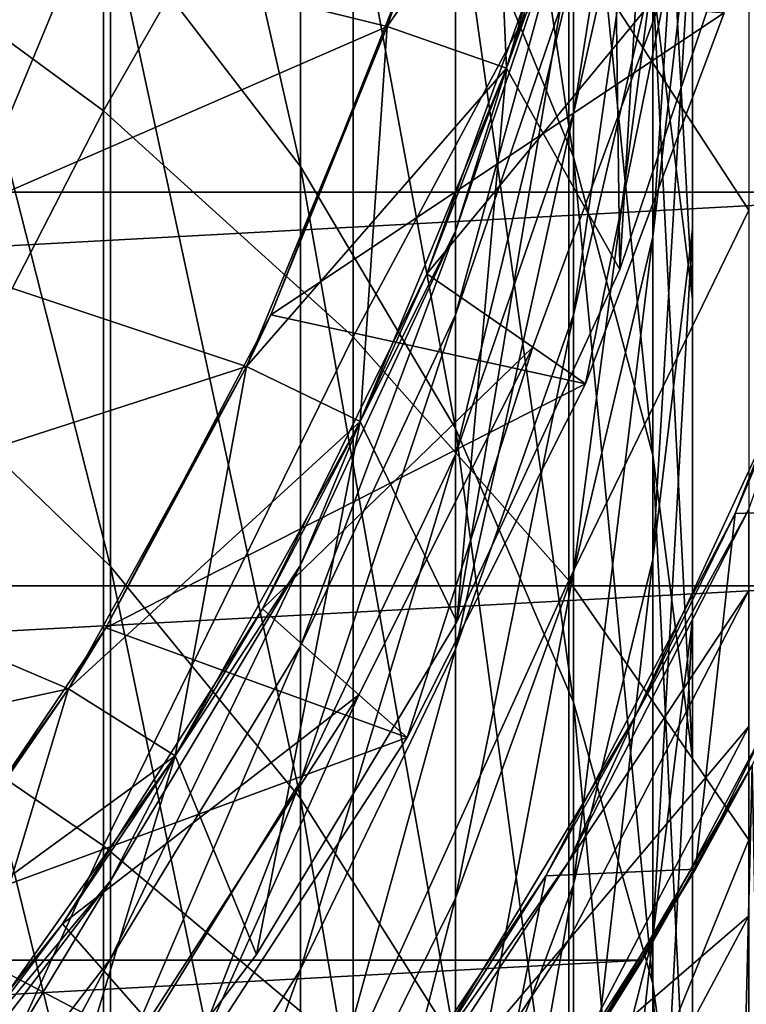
# Model space of a CAD drawing. Header units: millimetres. Extents: x -25 to 64, y -3 to 358.
# Tile 297 of 327: x 10.81 to 13.69, y 334.03 to 337.93. Entities that reach past the tile are written whole.
import ezdxf

# ---------------------------------------------------------------- set-up
doc = ezdxf.new("R2010")
doc.units = ezdxf.units.MM
doc.header["$LTSCALE"] = 52.148148
for name, color, linetype in [('386', 7, 'CONTINUOUS'), ('389', 7, 'CONTINUOUS'), ('390', 7, 'CONTINUOUS'), ('393', 7, 'CONTINUOUS'), ('397', 7, 'CONTINUOUS'), ('398', 7, 'CONTINUOUS'), ('399', 7, 'CONTINUOUS'), ('401', 7, 'CONTINUOUS'), ('402', 7, 'CONTINUOUS'), ('403', 7, 'CONTINUOUS'), ('404', 7, 'CONTINUOUS'), ('405', 7, 'CONTINUOUS'), ('406', 7, 'CONTINUOUS'), ('407', 7, 'CONTINUOUS'), ('408', 7, 'CONTINUOUS'), ('409', 7, 'CONTINUOUS'), ('410', 7, 'CONTINUOUS'), ('411', 7, 'CONTINUOUS'), ('412', 7, 'CONTINUOUS'), ('413', 7, 'CONTINUOUS'), ('414', 7, 'CONTINUOUS'), ('415', 7, 'CONTINUOUS'), ('416', 7, 'CONTINUOUS'), ('417', 7, 'CONTINUOUS'), ('418', 7, 'CONTINUOUS'), ('419', 7, 'CONTINUOUS'), ('420', 7, 'CONTINUOUS'), ('453', 7, 'CONTINUOUS'), ('454', 7, 'CONTINUOUS'), ('456', 7, 'CONTINUOUS'), ('458', 7, 'CONTINUOUS'), ('459', 7, 'CONTINUOUS'), ('485', 7, 'CONTINUOUS'), ('487', 7, 'CONTINUOUS')]:
    doc.layers.add(name, color=color, linetype=linetype)

msp = doc.modelspace()

# ---------------------------------------------------------------- linework, layer by layer
at = {"layer": '386', "color": 7, "linetype": 'CONTINUOUS', "true_color": 0xaaaaaa}
for points in [[(11.1472, 337.5729, 7.5955), (10.037, 338.3873, 6.841), (11.1472, 340.2578, 10.7204), (11.1472, 337.5729, 7.5955)], [(12.1353, 339.3032, 11.4804), (11.1472, 337.5729, 7.5955), (11.1472, 340.2578, 10.7204), (12.1353, 339.3032, 11.4804)], [(13.7032, 337.1786, 13.1719), (12.9904, 338.2731, 12.3006), (13.7032, 339.4475, 16.2517), (13.7032, 337.1786, 13.1719)], [(12.1353, 336.6779, 8.4248), (11.1472, 337.5729, 7.5955), (12.1353, 339.3032, 11.4804), (12.1353, 336.6779, 8.4248)], [(12.9904, 338.2731, 12.3006), (12.1353, 336.6779, 8.4248), (12.1353, 339.3032, 11.4804), (12.9904, 338.2731, 12.3006)], [(11.1472, 337.5729, 7.5955), (10.037, 335.4175, 3.8669), (10.037, 338.3873, 6.841), (11.1472, 337.5729, 7.5955)], [(12.9904, 335.7119, 9.3197), (12.1353, 336.6779, 8.4248), (12.9904, 338.2731, 12.3006), (12.9904, 335.7119, 9.3197)], [(13.7032, 337.1786, 13.1719), (12.9904, 335.7119, 9.3197), (12.9904, 338.2731, 12.3006), (13.7032, 337.1786, 13.1719)], [(11.1472, 334.6618, 4.6803), (10.037, 335.4175, 3.8669), (11.1472, 337.5729, 7.5955), (11.1472, 334.6618, 4.6803)], [(12.1353, 336.6779, 8.4248), (11.1472, 334.6618, 4.6803), (11.1472, 337.5729, 7.5955), (12.1353, 336.6779, 8.4248)], [(13.7032, 334.6857, 10.2705), (12.9904, 335.7119, 9.3197), (13.7032, 337.1786, 13.1719), (13.7032, 334.6857, 10.2705)], [(12.1353, 333.8313, 5.5742), (11.1472, 334.6618, 4.6803), (12.1353, 336.6779, 8.4248), (12.1353, 333.8313, 5.5742)], [(12.9904, 335.7119, 9.3197), (12.1353, 333.8313, 5.5742), (12.1353, 336.6779, 8.4248), (12.9904, 335.7119, 9.3197)], [(13.2527, 335.1739, 45), (13.7032, 335.9943, 42.1482), (13.9347, 336.6479, 45), (13.2527, 335.1739, 45)], [(12.9904, 334.5991, 42.2508), (13.7032, 335.6723, 39.2542), (13.7032, 335.9943, 42.1482), (12.9904, 334.5991, 42.2508)], [(12.9904, 334.5991, 42.2508), (13.7032, 335.9943, 42.1482), (13.2527, 335.1739, 45), (12.9904, 334.5991, 42.2508)], [(12.9904, 332.935, 6.5388), (12.1353, 333.8313, 5.5742), (12.9904, 335.7119, 9.3197), (12.9904, 332.935, 6.5388)], [(13.7032, 334.6857, 10.2705), (12.9904, 332.935, 6.5388), (12.9904, 335.7119, 9.3197), (13.7032, 334.6857, 10.2705)], [(12.9904, 334.2886, 39.4608), (13.7032, 335.1346, 36.3924), (13.7032, 335.6723, 39.2542), (12.9904, 334.2886, 39.4608)], [(12.9904, 334.2886, 39.4608), (13.7032, 335.6723, 39.2542), (12.9904, 334.5991, 42.2508), (12.9904, 334.2886, 39.4608)], [(11.1472, 334.6618, 4.6803), (10.037, 332.2335, 1.1233), (10.037, 335.4175, 3.8669), (11.1472, 334.6618, 4.6803)], [(12.4153, 333.7822, 45), (12.9904, 334.5991, 42.2508), (13.2527, 335.1739, 45), (12.4153, 333.7822, 45)], [(12.9904, 333.7704, 36.702), (13.7032, 334.3845, 33.5788), (13.7032, 335.1346, 36.3924), (12.9904, 333.7704, 36.702)], [(12.9904, 333.7704, 36.702), (13.7032, 335.1346, 36.3924), (12.9904, 334.2886, 39.4608), (12.9904, 333.7704, 36.702)], [(11.1472, 331.5407, 1.9909), (10.037, 332.2335, 1.1233), (11.1472, 334.6618, 4.6803), (11.1472, 331.5407, 1.9909)], [(12.1353, 333.8313, 5.5742), (11.1472, 331.5407, 1.9909), (11.1472, 334.6618, 4.6803), (12.1353, 333.8313, 5.5742)], [(13.7032, 331.9828, 7.5637), (12.9904, 332.935, 6.5388), (13.7032, 334.6857, 10.2705), (13.7032, 331.9828, 7.5637)], [(12.1353, 333.2859, 42.3473), (12.9904, 334.2886, 39.4608), (12.9904, 334.5991, 42.2508), (12.1353, 333.2859, 42.3473)], [(12.1353, 333.2859, 42.3473), (12.9904, 334.5991, 42.2508), (12.4153, 333.7822, 45), (12.1353, 333.2859, 42.3473)], [(12.9904, 333.0472, 33.9896), (13.7032, 333.4259, 30.8293), (13.7032, 334.3845, 33.5788), (12.9904, 333.0472, 33.9896)], [(12.9904, 333.0472, 33.9896), (13.7032, 334.3845, 33.5788), (12.9904, 333.7704, 36.702), (12.9904, 333.0472, 33.9896)], [(12.1353, 332.9863, 39.6553), (12.9904, 333.7704, 36.702), (12.9904, 334.2886, 39.4608), (12.1353, 332.9863, 39.6553)], [(12.1353, 332.9863, 39.6553), (12.9904, 334.2886, 39.4608), (12.1353, 333.2859, 42.3473), (12.1353, 332.9863, 39.6553)]]:
    msp.add_3dface(points, dxfattribs=at)
at = {"layer": '389', "color": 7, "linetype": 'CONTINUOUS', "true_color": 0xaaaaaa}
for points in [[(11.1738, 338.3325, 12.2532), (11.9274, 337.3527, 13.0333), (11.1738, 340.6669, 15.4219), (11.1738, 338.3325, 12.2532)], [(11.1738, 340.6669, 15.4219), (11.9274, 337.3527, 13.0333), (11.9274, 339.6314, 16.1265), (11.1738, 340.6669, 15.4219)], [(12.5412, 338.5346, 16.8729), (13.0079, 337.3894, 17.6522), (12.5412, 340.5228, 20.0437), (12.5412, 338.5346, 16.8729)], [(12.5412, 340.5228, 20.0437), (13.0079, 337.3894, 17.6522), (13.0079, 339.3225, 20.7351), (12.5412, 340.5228, 20.0437)], [(13.4802, 338.4229, 25.2013), (13.4802, 337.1052, 25.8341), (13.4802, 339.7884, 28.3404), (13.4802, 338.4229, 25.2013)], [(13.4802, 339.7884, 28.3404), (13.4802, 337.1052, 25.8341), (13.4802, 338.4271, 28.8729), (13.4802, 339.7884, 28.3404)], [(13.3222, 338.0855, 21.4477), (13.4802, 336.8263, 22.1731), (13.3222, 339.7328, 24.5721), (13.3222, 338.0855, 21.4477)], [(13.3222, 339.7328, 24.5721), (13.4802, 336.8263, 22.1731), (13.4802, 338.4229, 25.2013), (13.3222, 339.7328, 24.5721)], [(11.9274, 337.3527, 13.0333), (12.5412, 336.3148, 13.8596), (11.9274, 339.6314, 16.1265), (11.9274, 337.3527, 13.0333)], [(11.9274, 339.6314, 16.1265), (12.5412, 336.3148, 13.8596), (12.5412, 338.5346, 16.8729), (11.9274, 339.6314, 16.1265)], [(13.3222, 338.9545, 35.5256), (13.0079, 337.5624, 35.8415), (13.3222, 339.5463, 38.6756), (13.3222, 338.9545, 35.5256)], [(13.3222, 339.5463, 38.6756), (13.0079, 337.5624, 35.8415), (13.0079, 338.1344, 38.8865), (13.3222, 339.5463, 38.6756)], [(13.4802, 338.4271, 28.8729), (13.3222, 337.0738, 29.4023), (13.4802, 339.518, 32.0021), (13.4802, 338.4271, 28.8729)], [(13.4802, 339.518, 32.0021), (13.3222, 337.0738, 29.4023), (13.3222, 338.1288, 32.4288), (13.4802, 339.518, 32.0021)], [(13.0079, 337.3894, 17.6522), (13.3222, 336.2091, 18.4553), (13.0079, 339.3225, 20.7351), (13.0079, 337.3894, 17.6522)], [(13.0079, 339.3225, 20.7351), (13.3222, 336.2091, 18.4553), (13.3222, 338.0855, 21.4477), (13.0079, 339.3225, 20.7351)], [(10.2892, 336.6213, 8.4772), (11.1738, 335.7677, 9.2681), (10.2892, 339.243, 11.5284), (10.2892, 336.6213, 8.4772)], [(10.2892, 339.243, 11.5284), (11.1738, 335.7677, 9.2681), (11.1738, 338.3325, 12.2532), (10.2892, 339.243, 11.5284)], [(13.1615, 339.196, 45), (13.0079, 338.477, 41.9657), (12.7424, 337.7412, 45), (13.1615, 339.196, 45)], [(13.3222, 338.1288, 32.4288), (13.0079, 336.7642, 32.8479), (13.3222, 338.9545, 35.5256), (13.3222, 338.1288, 32.4288)], [(13.3222, 338.9545, 35.5256), (13.0079, 336.7642, 32.8479), (13.0079, 337.5624, 35.8415), (13.3222, 338.9545, 35.5256)], [(12.5412, 336.3148, 13.8596), (13.0079, 335.231, 14.7224), (12.5412, 338.5346, 16.8729), (12.5412, 336.3148, 13.8596)], [(12.5412, 338.5346, 16.8729), (13.0079, 335.231, 14.7224), (13.0079, 337.3894, 17.6522), (12.5412, 338.5346, 16.8729)], [(13.0079, 338.1344, 38.8865), (12.5412, 336.7643, 39.0911), (13.0079, 338.477, 41.9657), (13.0079, 338.1344, 38.8865)], [(13.0079, 338.477, 41.9657), (12.5412, 336.7643, 39.0911), (12.5412, 337.0955, 42.0673), (13.0079, 338.477, 41.9657)], [(13.0079, 338.477, 41.9657), (12.5412, 337.0955, 42.0673), (12.7424, 337.7412, 45), (13.0079, 338.477, 41.9657)], [(13.4802, 337.1052, 25.8341), (13.3222, 335.7953, 26.4633), (13.4802, 338.4271, 28.8729), (13.4802, 337.1052, 25.8341)], [(13.4802, 338.4271, 28.8729), (13.3222, 335.7953, 26.4633), (13.3222, 337.0738, 29.4023), (13.4802, 338.4271, 28.8729)], [(13.4802, 336.8263, 22.1731), (13.4802, 335.5597, 22.9027), (13.4802, 338.4229, 25.2013), (13.4802, 336.8263, 22.1731)], [(13.4802, 338.4229, 25.2013), (13.4802, 335.5597, 22.9027), (13.4802, 337.1052, 25.8341), (13.4802, 338.4229, 25.2013)], [(11.1738, 335.7677, 9.2681), (11.9274, 334.8489, 10.1193), (11.1738, 338.3325, 12.2532), (11.1738, 335.7677, 9.2681)], [(11.1738, 338.3325, 12.2532), (11.9274, 334.8489, 10.1193), (11.9274, 337.3527, 13.0333), (11.1738, 338.3325, 12.2532)], [(13.0079, 337.5624, 35.8415), (12.5412, 336.2115, 36.1481), (13.0079, 338.1344, 38.8865), (13.0079, 337.5624, 35.8415)], [(13.0079, 338.1344, 38.8865), (12.5412, 336.2115, 36.1481), (12.5412, 336.7643, 39.0911), (13.0079, 338.1344, 38.8865)], [(13.3222, 337.0738, 29.4023), (13.0079, 335.7443, 29.9224), (13.3222, 338.1288, 32.4288), (13.3222, 337.0738, 29.4023)], [(13.3222, 338.1288, 32.4288), (13.0079, 335.7443, 29.9224), (13.0079, 336.7642, 32.8479), (13.3222, 338.1288, 32.4288)], [(13.3222, 336.2091, 18.4553), (13.4802, 335.0077, 19.2728), (13.3222, 338.0855, 21.4477), (13.3222, 336.2091, 18.4553)], [(13.3222, 338.0855, 21.4477), (13.4802, 335.0077, 19.2728), (13.4802, 336.8263, 22.1731), (13.3222, 338.0855, 21.4477)], [(12.7424, 337.7412, 45), (12.5412, 337.0955, 42.0673), (12.1631, 336.3426, 45), (12.7424, 337.7412, 45)], [(13.0079, 336.7642, 32.8479), (12.5412, 335.44, 33.2546), (13.0079, 337.5624, 35.8415), (13.0079, 336.7642, 32.8479)], [(13.0079, 337.5624, 35.8415), (12.5412, 335.44, 33.2546), (12.5412, 336.2115, 36.1481), (13.0079, 337.5624, 35.8415)], [(13.0079, 335.231, 14.7224), (13.3222, 334.1142, 15.6116), (13.0079, 337.3894, 17.6522), (13.0079, 335.231, 14.7224)], [(13.0079, 337.3894, 17.6522), (13.3222, 334.1142, 15.6116), (13.3222, 336.2091, 18.4553), (13.0079, 337.3894, 17.6522)], [(11.9274, 334.8489, 10.1193), (12.5412, 333.8757, 11.0209), (11.9274, 337.3527, 13.0333), (11.9274, 334.8489, 10.1193)], [(11.9274, 337.3527, 13.0333), (12.5412, 333.8757, 11.0209), (12.5412, 336.3148, 13.8596), (11.9274, 337.3527, 13.0333)], [(12.5412, 336.7643, 39.0911), (11.9274, 335.4522, 39.2871), (12.5412, 337.0955, 42.0673), (12.5412, 336.7643, 39.0911)], [(12.5412, 337.0955, 42.0673), (11.9274, 335.4522, 39.2871), (11.9274, 335.7724, 42.1645), (12.5412, 337.0955, 42.0673)], [(12.5412, 337.0955, 42.0673), (11.9274, 335.7724, 42.1645), (12.1631, 336.3426, 45), (12.5412, 337.0955, 42.0673)], [(13.3222, 335.7953, 26.4633), (13.0079, 334.5084, 27.0813), (13.3222, 337.0738, 29.4023), (13.3222, 335.7953, 26.4633)], [(13.3222, 337.0738, 29.4023), (13.0079, 334.5084, 27.0813), (13.0079, 335.7443, 29.9224), (13.3222, 337.0738, 29.4023)], [(13.4802, 335.5597, 22.9027), (13.3222, 334.3005, 23.6281), (13.4802, 337.1052, 25.8341), (13.4802, 335.5597, 22.9027)], [(13.4802, 337.1052, 25.8341), (13.3222, 334.3005, 23.6281), (13.3222, 335.7953, 26.4633), (13.4802, 337.1052, 25.8341)], [(13.4802, 335.0077, 19.2728), (13.4802, 333.7992, 20.0952), (13.4802, 336.8263, 22.1731), (13.4802, 335.0077, 19.2728)], [(13.4802, 336.8263, 22.1731), (13.4802, 333.7992, 20.0952), (13.4802, 335.5597, 22.9027), (13.4802, 336.8263, 22.1731)], [(12.5412, 336.2115, 36.1481), (11.9274, 334.9177, 36.4416), (12.5412, 336.7643, 39.0911), (12.5412, 336.2115, 36.1481)], [(12.5412, 336.7643, 39.0911), (11.9274, 334.9177, 36.4416), (11.9274, 335.4522, 39.2871), (12.5412, 336.7643, 39.0911)], [(13.0079, 335.7443, 29.9224), (12.5412, 334.4542, 30.427), (13.0079, 336.7642, 32.8479), (13.0079, 335.7443, 29.9224)], [(13.0079, 336.7642, 32.8479), (12.5412, 334.4542, 30.427), (12.5412, 335.44, 33.2546), (13.0079, 336.7642, 32.8479)], [(10.2892, 333.7788, 5.6306), (11.1738, 332.9867, 6.4831), (10.2892, 336.6213, 8.4772), (10.2892, 333.7788, 5.6306)], [(10.2892, 336.6213, 8.4772), (11.1738, 332.9867, 6.4831), (11.1738, 335.7677, 9.2681), (10.2892, 336.6213, 8.4772)], [(12.1631, 336.3426, 45), (11.9274, 335.7724, 42.1645), (11.4308, 335.0176, 45), (12.1631, 336.3426, 45)], [(12.5412, 333.8757, 11.0209), (13.0079, 332.8596, 11.9624), (12.5412, 336.3148, 13.8596), (12.5412, 333.8757, 11.0209)], [(12.5412, 336.3148, 13.8596), (13.0079, 332.8596, 11.9624), (13.0079, 335.231, 14.7224), (12.5412, 336.3148, 13.8596)], [(12.5412, 335.44, 33.2546), (11.9274, 334.1718, 33.6441), (12.5412, 336.2115, 36.1481), (12.5412, 335.44, 33.2546)], [(12.5412, 336.2115, 36.1481), (11.9274, 334.1718, 33.6441), (11.9274, 334.9177, 36.4416), (12.5412, 336.2115, 36.1481)], [(13.3222, 334.1142, 15.6116), (13.4802, 332.9773, 16.5167), (13.3222, 336.2091, 18.4553), (13.3222, 334.1142, 15.6116)], [(13.3222, 336.2091, 18.4553), (13.4802, 332.9773, 16.5167), (13.4802, 335.0077, 19.2728), (13.3222, 336.2091, 18.4553)], [(13.3222, 334.3005, 23.6281), (13.0079, 333.0635, 24.3407), (13.3222, 335.7953, 26.4633), (13.3222, 334.3005, 23.6281)], [(13.3222, 335.7953, 26.4633), (13.0079, 333.0635, 24.3407), (13.0079, 334.5084, 27.0813), (13.3222, 335.7953, 26.4633)], [(11.9274, 335.4522, 39.2871), (11.1738, 334.2135, 39.4721), (11.9274, 335.7724, 42.1645), (11.9274, 335.4522, 39.2871)], [(11.9274, 335.7724, 42.1645), (11.1738, 334.2135, 39.4721), (11.1738, 334.5233, 42.2563), (11.9274, 335.7724, 42.1645)], [(11.9274, 335.7724, 42.1645), (11.1738, 334.5233, 42.2563), (11.4308, 335.0176, 45), (11.9274, 335.7724, 42.1645)], [(11.1738, 332.9867, 6.4831), (11.9274, 332.1342, 7.4007), (11.1738, 335.7677, 9.2681), (11.1738, 332.9867, 6.4831)], [(11.1738, 335.7677, 9.2681), (11.9274, 332.1342, 7.4007), (11.9274, 334.8489, 10.1193), (11.1738, 335.7677, 9.2681)], [(13.0079, 334.5084, 27.0813), (12.5412, 333.2597, 27.681), (13.0079, 335.7443, 29.9224), (13.0079, 334.5084, 27.0813)], [(13.0079, 335.7443, 29.9224), (12.5412, 333.2597, 27.681), (12.5412, 334.4542, 30.427), (13.0079, 335.7443, 29.9224)], [(13.4802, 333.7992, 20.0952), (13.3222, 332.5978, 20.9127), (13.4802, 335.5597, 22.9027), (13.4802, 333.7992, 20.0952)], [(13.4802, 335.5597, 22.9027), (13.3222, 332.5978, 20.9127), (13.3222, 334.3005, 23.6281), (13.4802, 335.5597, 22.9027)], [(11.9274, 334.9177, 36.4416), (11.1738, 333.6962, 36.7188), (11.9274, 335.4522, 39.2871), (11.9274, 334.9177, 36.4416)], [(11.9274, 335.4522, 39.2871), (11.1738, 333.6962, 36.7188), (11.1738, 334.2135, 39.4721), (11.9274, 335.4522, 39.2871)], [(12.5412, 334.4542, 30.427), (11.9274, 333.2188, 30.9103), (12.5412, 335.44, 33.2546), (12.5412, 334.4542, 30.427)], [(12.5412, 335.44, 33.2546), (11.9274, 333.2188, 30.9103), (11.9274, 334.1718, 33.6441), (12.5412, 335.44, 33.2546)], [(13.0079, 332.8596, 11.9624), (13.3222, 331.8124, 12.9326), (13.0079, 335.231, 14.7224), (13.0079, 332.8596, 11.9624)], [(13.0079, 335.231, 14.7224), (13.3222, 331.8124, 12.9326), (13.3222, 334.1142, 15.6116), (13.0079, 335.231, 14.7224)], [(11.4308, 335.0176, 45), (11.1738, 334.5233, 42.2563), (10.5547, 333.7829, 45), (11.4308, 335.0176, 45)], [(13.4802, 332.9773, 16.5167), (13.4802, 331.8337, 17.4271), (13.4802, 335.0077, 19.2728), (13.4802, 332.9773, 16.5167)], [(13.4802, 335.0077, 19.2728), (13.4802, 331.8337, 17.4271), (13.4802, 333.7992, 20.0952), (13.4802, 335.0077, 19.2728)], [(11.9274, 334.1718, 33.6441), (11.1738, 332.9745, 34.0119), (11.9274, 334.9177, 36.4416), (11.9274, 334.1718, 33.6441)], [(11.9274, 334.9177, 36.4416), (11.1738, 332.9745, 34.0119), (11.1738, 333.6962, 36.7188), (11.9274, 334.9177, 36.4416)], [(11.9274, 332.1342, 7.4007), (12.5412, 331.2312, 8.3726), (11.9274, 334.8489, 10.1193), (11.9274, 332.1342, 7.4007)], [(11.9274, 334.8489, 10.1193), (12.5412, 331.2312, 8.3726), (12.5412, 333.8757, 11.0209), (11.9274, 334.8489, 10.1193)], [(11.1738, 334.2135, 39.4721), (10.2892, 333.0625, 39.644), (11.1738, 334.5233, 42.2563), (11.1738, 334.2135, 39.4721)], [(11.1738, 334.5233, 42.2563), (10.2892, 333.0625, 39.644), (10.2892, 333.3627, 42.3417), (11.1738, 334.5233, 42.2563)], [(11.1738, 334.5233, 42.2563), (10.2892, 333.3627, 42.3417), (10.5547, 333.7829, 45), (11.1738, 334.5233, 42.2563)], [(13.0079, 333.0635, 24.3407), (12.5412, 331.8632, 25.0321), (13.0079, 334.5084, 27.0813), (13.0079, 333.0635, 24.3407)], [(13.0079, 334.5084, 27.0813), (12.5412, 331.8632, 25.0321), (12.5412, 333.2597, 27.681), (13.0079, 334.5084, 27.0813)], [(12.5412, 333.2597, 27.681), (11.9274, 332.0639, 28.2554), (12.5412, 334.4542, 30.427), (12.5412, 333.2597, 27.681)], [(12.5412, 334.4542, 30.427), (11.9274, 332.0639, 28.2554), (11.9274, 333.2188, 30.9103), (12.5412, 334.4542, 30.427)], [(13.3222, 332.5978, 20.9127), (13.0079, 331.4176, 21.7158), (13.3222, 334.3005, 23.6281), (13.3222, 332.5978, 20.9127)], [(13.3222, 334.3005, 23.6281), (13.0079, 331.4176, 21.7158), (13.0079, 333.0635, 24.3407), (13.3222, 334.3005, 23.6281)], [(11.1738, 333.6962, 36.7188), (10.2892, 332.5614, 36.9763), (11.1738, 334.2135, 39.4721), (11.1738, 333.6962, 36.7188)], [(11.1738, 334.2135, 39.4721), (10.2892, 332.5614, 36.9763), (10.2892, 333.0625, 39.644), (11.1738, 334.2135, 39.4721)], [(11.9274, 333.2188, 30.9103), (11.1738, 332.0523, 31.3666), (11.9274, 334.1718, 33.6441), (11.9274, 333.2188, 30.9103)], [(11.9274, 334.1718, 33.6441), (11.1738, 332.0523, 31.3666), (11.1738, 332.9745, 34.0119), (11.9274, 334.1718, 33.6441)], [(13.3222, 331.8124, 12.9326), (13.4802, 330.7464, 13.9202), (13.3222, 334.1142, 15.6116), (13.3222, 331.8124, 12.9326)], [(13.3222, 334.1142, 15.6116), (13.4802, 330.7464, 13.9202), (13.4802, 332.9773, 16.5167), (13.3222, 334.1142, 15.6116)]]:
    msp.add_3dface(points, dxfattribs=at)
at = {"layer": '390', "color": 7, "linetype": 'CONTINUOUS', "true_color": 0xaaaaaa}
for points in [[(13.6487, 335.9781, 101), (13.9347, 336.6479, 45), (14.24, 337.4859, 101), (13.6487, 335.9781, 101)], [(13.2527, 335.1739, 45), (13.9347, 336.6479, 45), (13.6487, 335.9781, 101), (13.2527, 335.1739, 45)], [(12.8983, 334.5428, 101), (13.2527, 335.1739, 45), (13.6487, 335.9781, 101), (12.8983, 334.5428, 101)], [(12.4153, 333.7822, 45), (13.2527, 335.1739, 45), (12.8983, 334.5428, 101), (12.4153, 333.7822, 45)], [(11.9976, 333.1968, 101), (12.4153, 333.7822, 45), (12.8983, 334.5428, 101), (11.9976, 333.1968, 101)]]:
    msp.add_3dface(points, dxfattribs=at)
at = {"layer": '393', "color": 7, "linetype": 'CONTINUOUS', "true_color": 0xaaaaaa}
for points in [[(13.1615, 339.196, 45), (12.7424, 337.7412, 45), (13.1615, 339.196, 64), (13.1615, 339.196, 45)], [(13.1615, 339.196, 64), (12.7424, 337.7412, 45), (12.7424, 337.7413, 64), (13.1615, 339.196, 64)], [(12.7424, 337.7412, 45), (12.1631, 336.3426, 45), (12.7424, 337.7413, 64), (12.7424, 337.7412, 45)], [(12.7424, 337.7413, 64), (12.1631, 336.3426, 45), (12.1631, 336.3426, 64), (12.7424, 337.7413, 64)], [(12.1631, 336.3426, 45), (11.4308, 335.0176, 45), (12.1631, 336.3426, 64), (12.1631, 336.3426, 45)], [(12.1631, 336.3426, 64), (11.4308, 335.0176, 45), (11.4308, 335.0176, 64), (12.1631, 336.3426, 64)], [(11.4308, 335.0176, 45), (10.5547, 333.7829, 45), (11.4308, 335.0176, 64), (11.4308, 335.0176, 45)], [(11.4308, 335.0176, 64), (10.5547, 333.7829, 45), (10.5548, 333.7829, 64), (11.4308, 335.0176, 64)]]:
    msp.add_3dface(points, dxfattribs=at)
at = {"layer": '397', "color": 7, "linetype": 'CONTINUOUS', "true_color": 0xaaaaaa}
for points in [[(13.4151, 340.6885, 64), (13.1615, 339.196, 64), (13.1915, 336.9441, 64), (13.4151, 340.6885, 64)], [(13.6824, 338.4011, 64), (13.4151, 340.6885, 64), (13.1915, 336.9441, 64), (13.6824, 338.4011, 64)], [(13.1615, 339.196, 64), (12.7424, 337.7413, 64), (13.1915, 336.9441, 64), (13.1615, 339.196, 64)], [(12.7424, 337.7413, 64), (12.1631, 336.3426, 64), (12.5459, 335.5486, 64), (12.7424, 337.7413, 64)], [(13.1915, 336.9441, 64), (12.7424, 337.7413, 64), (12.5459, 335.5486, 64), (13.1915, 336.9441, 64)], [(12.1631, 336.3426, 64), (11.4308, 335.0176, 64), (11.7532, 334.2312, 64), (12.1631, 336.3426, 64)], [(12.5459, 335.5486, 64), (12.1631, 336.3426, 64), (11.7532, 334.2312, 64), (12.5459, 335.5486, 64)], [(11.4308, 335.0176, 64), (10.5548, 333.7829, 64), (10.8227, 333.0071, 64), (11.4308, 335.0176, 64)], [(11.7532, 334.2312, 64), (11.4308, 335.0176, 64), (10.8227, 333.0071, 64), (11.7532, 334.2312, 64)]]:
    msp.add_3dface(points, dxfattribs=at)
at = {"layer": '398', "color": 7, "linetype": 'CONTINUOUS', "true_color": 0xaaaaaa}
for points in [[(13.6824, 338.4011, 64), (13.1915, 336.9441, 64), (13.6824, 338.4011, 67), (13.6824, 338.4011, 64)], [(13.6824, 338.4011, 67), (13.1915, 336.9441, 64), (13.1915, 336.9441, 67), (13.6824, 338.4011, 67)], [(13.1915, 336.9441, 64), (12.5459, 335.5486, 64), (13.1915, 336.9441, 67), (13.1915, 336.9441, 64)], [(13.1915, 336.9441, 67), (12.5459, 335.5486, 64), (12.5459, 335.5486, 67), (13.1915, 336.9441, 67)], [(12.5459, 335.5486, 64), (11.7532, 334.2312, 64), (12.5459, 335.5486, 67), (12.5459, 335.5486, 64)], [(12.5459, 335.5486, 67), (11.7532, 334.2312, 64), (11.7532, 334.2312, 67), (12.5459, 335.5486, 67)], [(11.7532, 334.2312, 64), (10.8227, 333.0071, 64), (11.7532, 334.2312, 67), (11.7532, 334.2312, 64)], [(11.7532, 334.2312, 67), (10.8227, 333.0071, 64), (10.8227, 333.0071, 67), (11.7532, 334.2312, 67)]]:
    msp.add_3dface(points, dxfattribs=at)
at = {"layer": '399', "color": 7, "linetype": 'CONTINUOUS', "true_color": 0xaaaaaa}
for points in [[(13.4151, 340.6885, 67), (13.1915, 336.9441, 67), (13.1615, 339.196, 67), (13.4151, 340.6885, 67)], [(13.6824, 338.4011, 67), (13.1915, 336.9441, 67), (13.4151, 340.6885, 67), (13.6824, 338.4011, 67)], [(13.1915, 336.9441, 67), (12.5459, 335.5486, 67), (13.1615, 339.196, 67), (13.1915, 336.9441, 67)], [(13.1615, 339.196, 67), (12.5459, 335.5486, 67), (12.7424, 337.7413, 67), (13.1615, 339.196, 67)], [(12.7424, 337.7413, 67), (12.5459, 335.5486, 67), (12.1631, 336.3426, 67), (12.7424, 337.7413, 67)], [(12.1631, 336.3426, 67), (11.7532, 334.2312, 67), (11.4308, 335.0176, 67), (12.1631, 336.3426, 67)], [(12.5459, 335.5486, 67), (11.7532, 334.2312, 67), (12.1631, 336.3426, 67), (12.5459, 335.5486, 67)], [(11.4308, 335.0176, 67), (10.8227, 333.0071, 67), (10.5548, 333.7829, 67), (11.4308, 335.0176, 67)], [(11.7532, 334.2312, 67), (10.8227, 333.0071, 67), (11.4308, 335.0176, 67), (11.7532, 334.2312, 67)]]:
    msp.add_3dface(points, dxfattribs=at)
at = {"layer": '401', "color": 7, "linetype": 'CONTINUOUS', "true_color": 0xaaaaaa}
for points in [[(12.8469, 336.6361, 99), (13.0563, 336.4907, 99), (13.3799, 338.0796, 99), (12.8469, 336.6361, 99)], [(13.0563, 336.4907, 99), (13.6048, 337.9608, 99), (13.3799, 338.0796, 99), (13.0563, 336.4907, 99)], [(12.1586, 335.2597, 99), (12.3494, 335.0898, 99), (12.8469, 336.6361, 99), (12.1586, 335.2597, 99)], [(12.3494, 335.0898, 99), (13.0563, 336.4907, 99), (12.8469, 336.6361, 99), (12.3494, 335.0898, 99)], [(11.3235, 333.9672, 99), (11.4928, 333.7752, 99), (12.1586, 335.2597, 99), (11.3235, 333.9672, 99)], [(11.4928, 333.7752, 99), (12.3494, 335.0898, 99), (12.1586, 335.2597, 99), (11.4928, 333.7752, 99)]]:
    msp.add_3dface(points, dxfattribs=at)
at = {"layer": '402', "color": 7, "linetype": 'CONTINUOUS', "true_color": 0xaaaaaa}
for points in [[(13.6048, 337.9608, 99), (13.0563, 336.4907, 99), (13.6048, 337.9608, 100), (13.6048, 337.9608, 99)], [(13.6048, 337.9608, 100), (13.0563, 336.4907, 99), (13.0563, 336.4907, 100), (13.6048, 337.9608, 100)], [(13.0563, 336.4907, 99), (12.3494, 335.0898, 99), (13.0563, 336.4907, 100), (13.0563, 336.4907, 99)], [(13.0563, 336.4907, 100), (12.3494, 335.0898, 99), (12.3494, 335.0898, 100), (13.0563, 336.4907, 100)], [(12.3494, 335.0898, 99), (11.4928, 333.7752, 99), (12.3494, 335.0898, 100), (12.3494, 335.0898, 99)], [(12.3494, 335.0898, 100), (11.4928, 333.7752, 99), (11.4928, 333.7752, 100), (12.3494, 335.0898, 100)]]:
    msp.add_3dface(points, dxfattribs=at)
at = {"layer": '403', "color": 7, "linetype": 'CONTINUOUS', "true_color": 0xaaaaaa}
for points in [[(12.4277, 336.9272, 98.5), (13.3799, 338.0796, 99), (12.9297, 338.3177, 98.5), (12.4277, 336.9272, 98.5)], [(12.8469, 336.6361, 99), (13.3799, 338.0796, 99), (12.4277, 336.9272, 98.5), (12.8469, 336.6361, 99)], [(11.7767, 335.6, 98.5), (12.8469, 336.6361, 99), (12.4277, 336.9272, 98.5), (11.7767, 335.6, 98.5)], [(12.1586, 335.2597, 99), (12.8469, 336.6361, 99), (11.7767, 335.6, 98.5), (12.1586, 335.2597, 99)], [(10.9844, 334.3519, 98.5), (12.1586, 335.2597, 99), (11.7767, 335.6, 98.5), (10.9844, 334.3519, 98.5)], [(11.3235, 333.9672, 99), (12.1586, 335.2597, 99), (10.9844, 334.3519, 98.5), (11.3235, 333.9672, 99)], [(10.0604, 333.1979, 98.5), (11.3235, 333.9672, 99), (10.9844, 334.3519, 98.5), (10.0604, 333.1979, 98.5)]]:
    msp.add_3dface(points, dxfattribs=at)
at = {"layer": '404', "color": 7, "linetype": 'CONTINUOUS', "true_color": 0x323232}
for points in [[(12.6741, 339.3072, 67), (12.2705, 337.9064, 67), (10.8065, 338.2668, 67), (12.6741, 339.3072, 67)], [(10.8065, 338.2668, 67), (12.2705, 337.9064, 67), (10.2768, 337.0389, 67), (10.8065, 338.2668, 67)], [(12.2705, 337.9064, 67), (11.7126, 336.5596, 67), (10.2768, 337.0389, 67), (12.2705, 337.9064, 67)], [(10.2768, 337.0389, 67), (11.7126, 336.5596, 67), (9.608, 335.8805, 67), (10.2768, 337.0389, 67)], [(11.7126, 336.5596, 67), (11.0074, 335.2835, 67), (9.608, 335.8805, 67), (11.7126, 336.5596, 67)], [(9.608, 335.8805, 67), (11.0074, 335.2835, 67), (8.8094, 334.8079, 67), (9.608, 335.8805, 67)], [(11.0074, 335.2835, 67), (10.1637, 334.0945, 67), (8.8094, 334.8079, 67), (11.0074, 335.2835, 67)]]:
    msp.add_3dface(points, dxfattribs=at)
at = {"layer": '405', "color": 7, "linetype": 'CONTINUOUS', "true_color": 0x323232}
for points in [[(12.2705, 337.9064, 67), (12.6741, 339.3072, 67), (12.2705, 337.9065, 82.5), (12.2705, 337.9064, 67)], [(12.2705, 337.9065, 82.5), (12.6741, 339.3072, 67), (12.6741, 339.3072, 82.5), (12.2705, 337.9065, 82.5)], [(11.7126, 336.5596, 82.5), (12.2705, 337.9064, 67), (12.2705, 337.9065, 82.5), (11.7126, 336.5596, 82.5)], [(11.7126, 336.5596, 67), (12.2705, 337.9064, 67), (11.7126, 336.5596, 82.5), (11.7126, 336.5596, 67)], [(11.0074, 335.2835, 67), (11.7126, 336.5596, 67), (11.0074, 335.2835, 82.5), (11.0074, 335.2835, 67)], [(11.0074, 335.2835, 82.5), (11.7126, 336.5596, 67), (11.7126, 336.5596, 82.5), (11.0074, 335.2835, 82.5)], [(10.1637, 334.0945, 67), (11.0074, 335.2835, 67), (10.1637, 334.0945, 82.5), (10.1637, 334.0945, 67)], [(10.1637, 334.0945, 82.5), (11.0074, 335.2835, 67), (11.0074, 335.2835, 82.5), (10.1637, 334.0945, 82.5)]]:
    msp.add_3dface(points, dxfattribs=at)
at = {"layer": '406', "color": 7, "linetype": 'CONTINUOUS', "true_color": 0x323232}
for points in [[(12.2705, 337.9065, 82.5), (12.6741, 339.3072, 82.5), (12.7425, 337.7413, 83.125), (12.2705, 337.9065, 82.5)], [(12.7425, 337.7413, 83.125), (12.6741, 339.3072, 82.5), (13.1615, 339.1959, 83.125), (12.7425, 337.7413, 83.125)], [(11.7126, 336.5596, 82.5), (12.2705, 337.9065, 82.5), (12.1631, 336.3427, 83.125), (11.7126, 336.5596, 82.5)], [(12.1631, 336.3427, 83.125), (12.2705, 337.9065, 82.5), (12.7425, 337.7413, 83.125), (12.1631, 336.3427, 83.125)], [(11.0074, 335.2835, 82.5), (11.7126, 336.5596, 82.5), (11.4307, 335.0175, 83.125), (11.0074, 335.2835, 82.5)], [(11.4307, 335.0175, 83.125), (11.7126, 336.5596, 82.5), (12.1631, 336.3427, 83.125), (11.4307, 335.0175, 83.125)], [(10.1637, 334.0945, 82.5), (11.0074, 335.2835, 82.5), (10.5546, 333.7828, 83.125), (10.1637, 334.0945, 82.5)], [(10.5546, 333.7828, 83.125), (11.0074, 335.2835, 82.5), (11.4307, 335.0175, 83.125), (10.5546, 333.7828, 83.125)]]:
    msp.add_3dface(points, dxfattribs=at)
at = {"layer": '407', "color": 7, "linetype": 'CONTINUOUS', "true_color": 0x323232}
for points in [[(12.2705, 337.9065, 83.75), (13.1615, 339.1959, 83.125), (12.6741, 339.3072, 83.75), (12.2705, 337.9065, 83.75)], [(12.7425, 337.7413, 83.125), (13.1615, 339.1959, 83.125), (12.2705, 337.9065, 83.75), (12.7425, 337.7413, 83.125)], [(11.7126, 336.5596, 83.75), (12.7425, 337.7413, 83.125), (12.2705, 337.9065, 83.75), (11.7126, 336.5596, 83.75)], [(12.1631, 336.3427, 83.125), (12.7425, 337.7413, 83.125), (11.7126, 336.5596, 83.75), (12.1631, 336.3427, 83.125)], [(11.0074, 335.2835, 83.75), (12.1631, 336.3427, 83.125), (11.7126, 336.5596, 83.75), (11.0074, 335.2835, 83.75)], [(11.4307, 335.0175, 83.125), (12.1631, 336.3427, 83.125), (11.0074, 335.2835, 83.75), (11.4307, 335.0175, 83.125)], [(10.1637, 334.0945, 83.75), (11.4307, 335.0175, 83.125), (11.0074, 335.2835, 83.75), (10.1637, 334.0945, 83.75)], [(10.5546, 333.7828, 83.125), (11.4307, 335.0175, 83.125), (10.1637, 334.0945, 83.75), (10.5546, 333.7828, 83.125)]]:
    msp.add_3dface(points, dxfattribs=at)
at = {"layer": '408', "color": 7, "linetype": 'CONTINUOUS', "true_color": 0x323232}
for points in [[(12.2705, 337.9065, 83.75), (12.6741, 339.3072, 83.75), (12.7425, 337.7413, 84.375), (12.2705, 337.9065, 83.75)], [(12.7425, 337.7413, 84.375), (12.6741, 339.3072, 83.75), (13.1615, 339.1959, 84.375), (12.7425, 337.7413, 84.375)], [(11.7126, 336.5596, 83.75), (12.2705, 337.9065, 83.75), (12.1631, 336.3427, 84.375), (11.7126, 336.5596, 83.75)], [(12.1631, 336.3427, 84.375), (12.2705, 337.9065, 83.75), (12.7425, 337.7413, 84.375), (12.1631, 336.3427, 84.375)], [(11.0074, 335.2835, 83.75), (11.7126, 336.5596, 83.75), (11.4307, 335.0175, 84.375), (11.0074, 335.2835, 83.75)], [(11.4307, 335.0175, 84.375), (11.7126, 336.5596, 83.75), (12.1631, 336.3427, 84.375), (11.4307, 335.0175, 84.375)], [(10.1637, 334.0945, 83.75), (11.0074, 335.2835, 83.75), (10.5546, 333.7828, 84.375), (10.1637, 334.0945, 83.75)], [(10.5546, 333.7828, 84.375), (11.0074, 335.2835, 83.75), (11.4307, 335.0175, 84.375), (10.5546, 333.7828, 84.375)]]:
    msp.add_3dface(points, dxfattribs=at)
at = {"layer": '409', "color": 7, "linetype": 'CONTINUOUS', "true_color": 0x323232}
for points in [[(12.2705, 337.9065, 85), (13.1615, 339.1959, 84.375), (12.6741, 339.3072, 85), (12.2705, 337.9065, 85)], [(12.7425, 337.7413, 84.375), (13.1615, 339.1959, 84.375), (12.2705, 337.9065, 85), (12.7425, 337.7413, 84.375)], [(11.7126, 336.5596, 85), (12.7425, 337.7413, 84.375), (12.2705, 337.9065, 85), (11.7126, 336.5596, 85)], [(12.1631, 336.3427, 84.375), (12.7425, 337.7413, 84.375), (11.7126, 336.5596, 85), (12.1631, 336.3427, 84.375)], [(11.0074, 335.2835, 85), (12.1631, 336.3427, 84.375), (11.7126, 336.5596, 85), (11.0074, 335.2835, 85)], [(11.4307, 335.0175, 84.375), (12.1631, 336.3427, 84.375), (11.0074, 335.2835, 85), (11.4307, 335.0175, 84.375)], [(10.1637, 334.0945, 85), (11.4307, 335.0175, 84.375), (11.0074, 335.2835, 85), (10.1637, 334.0945, 85)], [(10.5546, 333.7828, 84.375), (11.4307, 335.0175, 84.375), (10.1637, 334.0945, 85), (10.5546, 333.7828, 84.375)]]:
    msp.add_3dface(points, dxfattribs=at)
at = {"layer": '410', "color": 7, "linetype": 'CONTINUOUS', "true_color": 0x323232}
for points in [[(12.2705, 337.9065, 85), (12.6741, 339.3072, 85), (12.7425, 337.7413, 85.625), (12.2705, 337.9065, 85)], [(12.7425, 337.7413, 85.625), (12.6741, 339.3072, 85), (13.1615, 339.1959, 85.625), (12.7425, 337.7413, 85.625)], [(11.7126, 336.5596, 85), (12.2705, 337.9065, 85), (12.1631, 336.3427, 85.625), (11.7126, 336.5596, 85)], [(12.1631, 336.3427, 85.625), (12.2705, 337.9065, 85), (12.7425, 337.7413, 85.625), (12.1631, 336.3427, 85.625)], [(11.0074, 335.2835, 85), (11.7126, 336.5596, 85), (11.4307, 335.0175, 85.625), (11.0074, 335.2835, 85)], [(11.4307, 335.0175, 85.625), (11.7126, 336.5596, 85), (12.1631, 336.3427, 85.625), (11.4307, 335.0175, 85.625)], [(10.1637, 334.0945, 85), (11.0074, 335.2835, 85), (10.5546, 333.7828, 85.625), (10.1637, 334.0945, 85)], [(10.5546, 333.7828, 85.625), (11.0074, 335.2835, 85), (11.4307, 335.0175, 85.625), (10.5546, 333.7828, 85.625)]]:
    msp.add_3dface(points, dxfattribs=at)
at = {"layer": '411', "color": 7, "linetype": 'CONTINUOUS', "true_color": 0x323232}
for points in [[(12.2705, 337.9065, 86.25), (13.1615, 339.1959, 85.625), (12.6741, 339.3072, 86.25), (12.2705, 337.9065, 86.25)], [(12.7425, 337.7413, 85.625), (13.1615, 339.1959, 85.625), (12.2705, 337.9065, 86.25), (12.7425, 337.7413, 85.625)], [(11.7126, 336.5596, 86.25), (12.7425, 337.7413, 85.625), (12.2705, 337.9065, 86.25), (11.7126, 336.5596, 86.25)], [(12.1631, 336.3427, 85.625), (12.7425, 337.7413, 85.625), (11.7126, 336.5596, 86.25), (12.1631, 336.3427, 85.625)], [(11.0074, 335.2835, 86.25), (12.1631, 336.3427, 85.625), (11.7126, 336.5596, 86.25), (11.0074, 335.2835, 86.25)], [(11.4307, 335.0175, 85.625), (12.1631, 336.3427, 85.625), (11.0074, 335.2835, 86.25), (11.4307, 335.0175, 85.625)], [(10.1637, 334.0945, 86.25), (11.4307, 335.0175, 85.625), (11.0074, 335.2835, 86.25), (10.1637, 334.0945, 86.25)], [(10.5546, 333.7828, 85.625), (11.4307, 335.0175, 85.625), (10.1637, 334.0945, 86.25), (10.5546, 333.7828, 85.625)]]:
    msp.add_3dface(points, dxfattribs=at)
at = {"layer": '412', "color": 7, "linetype": 'CONTINUOUS', "true_color": 0x323232}
for points in [[(12.2705, 337.9065, 86.25), (12.6741, 339.3072, 86.25), (12.7425, 337.7413, 86.875), (12.2705, 337.9065, 86.25)], [(12.7425, 337.7413, 86.875), (12.6741, 339.3072, 86.25), (13.1615, 339.1959, 86.875), (12.7425, 337.7413, 86.875)], [(11.7126, 336.5596, 86.25), (12.2705, 337.9065, 86.25), (12.1631, 336.3427, 86.875), (11.7126, 336.5596, 86.25)], [(12.1631, 336.3427, 86.875), (12.2705, 337.9065, 86.25), (12.7425, 337.7413, 86.875), (12.1631, 336.3427, 86.875)], [(11.0074, 335.2835, 86.25), (11.7126, 336.5596, 86.25), (11.4307, 335.0175, 86.875), (11.0074, 335.2835, 86.25)], [(11.4307, 335.0175, 86.875), (11.7126, 336.5596, 86.25), (12.1631, 336.3427, 86.875), (11.4307, 335.0175, 86.875)], [(10.1637, 334.0945, 86.25), (11.0074, 335.2835, 86.25), (10.5546, 333.7828, 86.875), (10.1637, 334.0945, 86.25)], [(10.5546, 333.7828, 86.875), (11.0074, 335.2835, 86.25), (11.4307, 335.0175, 86.875), (10.5546, 333.7828, 86.875)]]:
    msp.add_3dface(points, dxfattribs=at)
at = {"layer": '413', "color": 7, "linetype": 'CONTINUOUS', "true_color": 0x323232}
for points in [[(12.2705, 337.9065, 87.5), (13.1615, 339.1959, 86.875), (12.6741, 339.3072, 87.5), (12.2705, 337.9065, 87.5)], [(12.7425, 337.7413, 86.875), (13.1615, 339.1959, 86.875), (12.2705, 337.9065, 87.5), (12.7425, 337.7413, 86.875)], [(11.7126, 336.5596, 87.5), (12.7425, 337.7413, 86.875), (12.2705, 337.9065, 87.5), (11.7126, 336.5596, 87.5)], [(12.1631, 336.3427, 86.875), (12.7425, 337.7413, 86.875), (11.7126, 336.5596, 87.5), (12.1631, 336.3427, 86.875)], [(11.0074, 335.2835, 87.5), (12.1631, 336.3427, 86.875), (11.7126, 336.5596, 87.5), (11.0074, 335.2835, 87.5)], [(11.4307, 335.0175, 86.875), (12.1631, 336.3427, 86.875), (11.0074, 335.2835, 87.5), (11.4307, 335.0175, 86.875)], [(10.1637, 334.0945, 87.5), (11.4307, 335.0175, 86.875), (11.0074, 335.2835, 87.5), (10.1637, 334.0945, 87.5)], [(10.5546, 333.7828, 86.875), (11.4307, 335.0175, 86.875), (10.1637, 334.0945, 87.5), (10.5546, 333.7828, 86.875)]]:
    msp.add_3dface(points, dxfattribs=at)
at = {"layer": '414', "color": 7, "linetype": 'CONTINUOUS', "true_color": 0x323232}
for points in [[(12.2705, 337.9065, 87.5), (12.6741, 339.3072, 87.5), (12.7425, 337.7413, 88.125), (12.2705, 337.9065, 87.5)], [(12.7425, 337.7413, 88.125), (12.6741, 339.3072, 87.5), (13.1615, 339.1959, 88.125), (12.7425, 337.7413, 88.125)], [(11.7126, 336.5596, 87.5), (12.2705, 337.9065, 87.5), (12.1631, 336.3427, 88.125), (11.7126, 336.5596, 87.5)], [(12.1631, 336.3427, 88.125), (12.2705, 337.9065, 87.5), (12.7425, 337.7413, 88.125), (12.1631, 336.3427, 88.125)], [(11.0074, 335.2835, 87.5), (11.7126, 336.5596, 87.5), (11.4307, 335.0175, 88.125), (11.0074, 335.2835, 87.5)], [(11.4307, 335.0175, 88.125), (11.7126, 336.5596, 87.5), (12.1631, 336.3427, 88.125), (11.4307, 335.0175, 88.125)], [(10.1637, 334.0945, 87.5), (11.0074, 335.2835, 87.5), (10.5546, 333.7828, 88.125), (10.1637, 334.0945, 87.5)], [(10.5546, 333.7828, 88.125), (11.0074, 335.2835, 87.5), (11.4307, 335.0175, 88.125), (10.5546, 333.7828, 88.125)]]:
    msp.add_3dface(points, dxfattribs=at)
at = {"layer": '415', "color": 7, "linetype": 'CONTINUOUS', "true_color": 0x323232}
for points in [[(12.2705, 337.9065, 88.75), (13.1615, 339.1959, 88.125), (12.6741, 339.3072, 88.75), (12.2705, 337.9065, 88.75)], [(12.7425, 337.7413, 88.125), (13.1615, 339.1959, 88.125), (12.2705, 337.9065, 88.75), (12.7425, 337.7413, 88.125)], [(11.7126, 336.5596, 88.75), (12.7425, 337.7413, 88.125), (12.2705, 337.9065, 88.75), (11.7126, 336.5596, 88.75)], [(12.1631, 336.3427, 88.125), (12.7425, 337.7413, 88.125), (11.7126, 336.5596, 88.75), (12.1631, 336.3427, 88.125)], [(11.0074, 335.2835, 88.75), (12.1631, 336.3427, 88.125), (11.7126, 336.5596, 88.75), (11.0074, 335.2835, 88.75)], [(11.4307, 335.0175, 88.125), (12.1631, 336.3427, 88.125), (11.0074, 335.2835, 88.75), (11.4307, 335.0175, 88.125)], [(10.1637, 334.0945, 88.75), (11.4307, 335.0175, 88.125), (11.0074, 335.2835, 88.75), (10.1637, 334.0945, 88.75)], [(10.5546, 333.7828, 88.125), (11.4307, 335.0175, 88.125), (10.1637, 334.0945, 88.75), (10.5546, 333.7828, 88.125)]]:
    msp.add_3dface(points, dxfattribs=at)
at = {"layer": '416', "color": 7, "linetype": 'CONTINUOUS', "true_color": 0x323232}
for points in [[(12.2705, 337.9065, 88.75), (12.6741, 339.3072, 88.75), (12.7425, 337.7413, 89.375), (12.2705, 337.9065, 88.75)], [(12.7425, 337.7413, 89.375), (12.6741, 339.3072, 88.75), (13.1615, 339.1959, 89.375), (12.7425, 337.7413, 89.375)], [(11.7126, 336.5596, 88.75), (12.2705, 337.9065, 88.75), (12.1631, 336.3427, 89.375), (11.7126, 336.5596, 88.75)], [(12.1631, 336.3427, 89.375), (12.2705, 337.9065, 88.75), (12.7425, 337.7413, 89.375), (12.1631, 336.3427, 89.375)], [(11.0074, 335.2835, 88.75), (11.7126, 336.5596, 88.75), (11.4307, 335.0175, 89.375), (11.0074, 335.2835, 88.75)], [(11.4307, 335.0175, 89.375), (11.7126, 336.5596, 88.75), (12.1631, 336.3427, 89.375), (11.4307, 335.0175, 89.375)], [(10.1637, 334.0945, 88.75), (11.0074, 335.2835, 88.75), (10.5546, 333.7828, 89.375), (10.1637, 334.0945, 88.75)], [(10.5546, 333.7828, 89.375), (11.0074, 335.2835, 88.75), (11.4307, 335.0175, 89.375), (10.5546, 333.7828, 89.375)]]:
    msp.add_3dface(points, dxfattribs=at)
at = {"layer": '417', "color": 7, "linetype": 'CONTINUOUS', "true_color": 0x323232}
for points in [[(12.2705, 337.9065, 90), (13.1615, 339.1959, 89.375), (12.6741, 339.3072, 90), (12.2705, 337.9065, 90)], [(12.7425, 337.7413, 89.375), (13.1615, 339.1959, 89.375), (12.2705, 337.9065, 90), (12.7425, 337.7413, 89.375)], [(11.7126, 336.5596, 90), (12.7425, 337.7413, 89.375), (12.2705, 337.9065, 90), (11.7126, 336.5596, 90)], [(12.1631, 336.3427, 89.375), (12.7425, 337.7413, 89.375), (11.7126, 336.5596, 90), (12.1631, 336.3427, 89.375)], [(11.0074, 335.2835, 90), (12.1631, 336.3427, 89.375), (11.7126, 336.5596, 90), (11.0074, 335.2835, 90)], [(11.4307, 335.0175, 89.375), (12.1631, 336.3427, 89.375), (11.0074, 335.2835, 90), (11.4307, 335.0175, 89.375)], [(10.1637, 334.0945, 90), (11.4307, 335.0175, 89.375), (11.0074, 335.2835, 90), (10.1637, 334.0945, 90)], [(10.5546, 333.7828, 89.375), (11.4307, 335.0175, 89.375), (10.1637, 334.0945, 90), (10.5546, 333.7828, 89.375)]]:
    msp.add_3dface(points, dxfattribs=at)
at = {"layer": '418', "color": 7, "linetype": 'CONTINUOUS', "true_color": 0x323232}
for points in [[(12.2705, 337.9065, 90), (12.6741, 339.3072, 90), (12.3255, 338.0668, 100), (12.2705, 337.9065, 90)], [(11.809, 336.7642, 100), (12.2705, 337.9065, 90), (12.3255, 338.0668, 100), (11.809, 336.7642, 100)], [(11.7126, 336.5596, 90), (12.2705, 337.9065, 90), (11.809, 336.7642, 100), (11.7126, 336.5596, 90)], [(11.1552, 335.5246, 100), (11.7126, 336.5596, 90), (11.809, 336.7642, 100), (11.1552, 335.5246, 100)], [(11.0074, 335.2835, 90), (11.7126, 336.5596, 90), (11.1552, 335.5246, 100), (11.0074, 335.2835, 90)], [(10.3718, 334.3626, 100), (11.0074, 335.2835, 90), (11.1552, 335.5246, 100), (10.3718, 334.3626, 100)], [(10.1637, 334.0945, 90), (11.0074, 335.2835, 90), (10.3718, 334.3626, 100), (10.1637, 334.0945, 90)]]:
    msp.add_3dface(points, dxfattribs=at)
at = {"layer": '419', "color": 7, "linetype": 'CONTINUOUS', "true_color": 0x323232}
for points in [[(13.6048, 337.9608, 100), (11.809, 336.7642, 100), (12.3255, 338.0668, 100), (13.6048, 337.9608, 100)], [(13.6048, 337.9608, 100), (13.0563, 336.4907, 100), (11.809, 336.7642, 100), (13.6048, 337.9608, 100)], [(13.0563, 336.4907, 100), (11.1552, 335.5246, 100), (11.809, 336.7642, 100), (13.0563, 336.4907, 100)], [(13.0563, 336.4907, 100), (12.3494, 335.0898, 100), (11.1552, 335.5246, 100), (13.0563, 336.4907, 100)], [(12.3494, 335.0898, 100), (10.3718, 334.3626, 100), (11.1552, 335.5246, 100), (12.3494, 335.0898, 100)], [(12.3494, 335.0898, 100), (11.4928, 333.7752, 100), (10.3718, 334.3626, 100), (12.3494, 335.0898, 100)], [(11.4928, 333.7752, 100), (9.4679, 333.2916, 100), (10.3718, 334.3626, 100), (11.4928, 333.7752, 100)]]:
    msp.add_3dface(points, dxfattribs=at)
at = {"layer": '420', "color": 7, "linetype": 'CONTINUOUS', "true_color": 0x323232}
msp.add_3dface([(10.5768, 337.082, 101), (11.0851, 338.3036, 101), (10.1156, 338.5184, 67.5), (10.5768, 337.082, 101)], dxfattribs=at)
at = {"layer": '453', "color": 7, "linetype": 'CONTINUOUS', "true_color": 0x323232}
for points in [[(11.0851, 338.3036, 101), (10.5768, 337.082, 101), (10.7171, 338.3135, 101), (11.0851, 338.3036, 101)], [(13.6487, 335.9781, 101), (14.24, 337.4859, 101), (14.2041, 335.9957, 101), (13.6487, 335.9781, 101)], [(13.4911, 334.5685, 101), (13.6487, 335.9781, 101), (14.2041, 335.9957, 101), (13.4911, 334.5685, 101)], [(12.8983, 334.5428, 101), (13.6487, 335.9781, 101), (13.4911, 334.5685, 101), (12.8983, 334.5428, 101)], [(11.9976, 333.1968, 101), (12.8983, 334.5428, 101), (12.6353, 333.2224, 101), (11.9976, 333.1968, 101)], [(12.6353, 333.2224, 101), (12.8983, 334.5428, 101), (13.4911, 334.5685, 101), (12.6353, 333.2224, 101)]]:
    msp.add_3dface(points, dxfattribs=at)
at = {"layer": '454', "color": 7, "linetype": 'CONTINUOUS', "true_color": 0xaaaaaa}
for points in [[(-14.6887, 337.251, 237), (15.1376, 338.8679, 237), (-15.1376, 338.8679, 237), (-14.6887, 337.251, 237)], [(14.6887, 337.251, 237), (15.1376, 338.8679, 237), (-14.6887, 337.251, 237), (14.6887, 337.251, 237)], [(-14.0674, 335.6918, 237), (14.6887, 337.251, 237), (-14.6887, 337.251, 237), (-14.0674, 335.6918, 237)], [(14.0674, 335.6918, 237), (14.6887, 337.251, 237), (-14.0674, 335.6918, 237), (14.0674, 335.6918, 237)], [(-13.2812, 334.2088, 237), (14.0674, 335.6918, 237), (-14.0674, 335.6918, 237), (-13.2812, 334.2088, 237)], [(13.2812, 334.2088, 237), (14.0674, 335.6918, 237), (-13.2812, 334.2088, 237), (13.2812, 334.2088, 237)], [(-12.3394, 332.8198, 237), (13.2812, 334.2088, 237), (-13.2812, 334.2088, 237), (-12.3394, 332.8198, 237)], [(12.3394, 332.8198, 237), (13.2812, 334.2088, 237), (-12.3394, 332.8198, 237), (12.3394, 332.8198, 237)]]:
    msp.add_3dface(points, dxfattribs=at)
at = {"layer": '456', "color": 7, "linetype": 'CONTINUOUS', "true_color": 0xaaaaaa}
for points in [[(13.4911, 334.5685, 101), (14.2041, 335.9957, 101), (13.7159, 334.9803, 205.2803), (13.4911, 334.5685, 101)], [(13.0019, 333.7619, 204.0619), (13.4911, 334.5685, 101), (13.7159, 334.9803, 205.2803), (13.0019, 333.7619, 204.0619)], [(12.6353, 333.2224, 101), (13.4911, 334.5685, 101), (13.0019, 333.7619, 204.0619), (12.6353, 333.2224, 101)]]:
    msp.add_3dface(points, dxfattribs=at)
at = {"layer": '458', "color": 7, "linetype": 'CONTINUOUS', "true_color": 0xaaaaaa}
for points in [[(13.0019, 333.7619, 204.0619), (13.7159, 334.9803, 205.2803), (13.2813, 317.2, 204.5089), (13.0019, 333.7619, 204.0619)], [(13.7159, 334.9803, 205.2803), (14.0674, 317.2, 205.9917), (13.2813, 317.2, 204.5089), (13.7159, 334.9803, 205.2803)]]:
    msp.add_3dface(points, dxfattribs=at)
at = {"layer": '459', "color": 7, "linetype": 'CONTINUOUS', "true_color": 0xaaaaaa}
for points in [[(13.0018, 333.7618, 220.9382), (13.2813, 317.2, 220.4911), (13.7159, 334.9802, 219.7198), (13.0018, 333.7618, 220.9382)], [(13.2813, 317.2, 220.4911), (14.0674, 317.2, 219.0083), (13.7159, 334.9802, 219.7198), (13.2813, 317.2, 220.4911)]]:
    msp.add_3dface(points, dxfattribs=at)
at = {"layer": '485', "color": 7, "linetype": 'CONTINUOUS', "true_color": 0xaaaaaa}
for points in [[(13.1615, 339.196, 67), (12.7424, 337.7413, 67), (12.9297, 338.3177, 98.5), (13.1615, 339.196, 67)], [(12.7424, 337.7413, 67), (12.4277, 336.9272, 98.5), (12.9297, 338.3177, 98.5), (12.7424, 337.7413, 67)], [(12.7424, 337.7413, 67), (12.1631, 336.3426, 67), (12.4277, 336.9272, 98.5), (12.7424, 337.7413, 67)], [(12.1631, 336.3426, 67), (11.7767, 335.6, 98.5), (12.4277, 336.9272, 98.5), (12.1631, 336.3426, 67)], [(12.1631, 336.3426, 67), (11.4308, 335.0176, 67), (11.7767, 335.6, 98.5), (12.1631, 336.3426, 67)], [(11.4308, 335.0176, 67), (10.9844, 334.3519, 98.5), (11.7767, 335.6, 98.5), (11.4308, 335.0176, 67)], [(11.4308, 335.0176, 67), (10.5548, 333.7829, 67), (10.9844, 334.3519, 98.5), (11.4308, 335.0176, 67)], [(10.5548, 333.7829, 67), (10.0604, 333.1979, 98.5), (10.9844, 334.3519, 98.5), (10.5548, 333.7829, 67)]]:
    msp.add_3dface(points, dxfattribs=at)
at = {"layer": '487', "color": 7, "linetype": 'CONTINUOUS', "true_color": 0xaaaaaa}
for points in [[(14.0674, 335.6918, 237), (13.2812, 334.2088, 237), (13.7159, 334.9802, 219.7198), (14.0674, 335.6918, 237)], [(13.2812, 334.2088, 237), (13.0018, 333.7618, 220.9382), (13.7159, 334.9802, 219.7198), (13.2812, 334.2088, 237)], [(13.2812, 334.2088, 237), (12.3394, 332.8198, 237), (13.0018, 333.7618, 220.9382), (13.2812, 334.2088, 237)]]:
    msp.add_3dface(points, dxfattribs=at)

doc.saveas('drawing.dxf')
